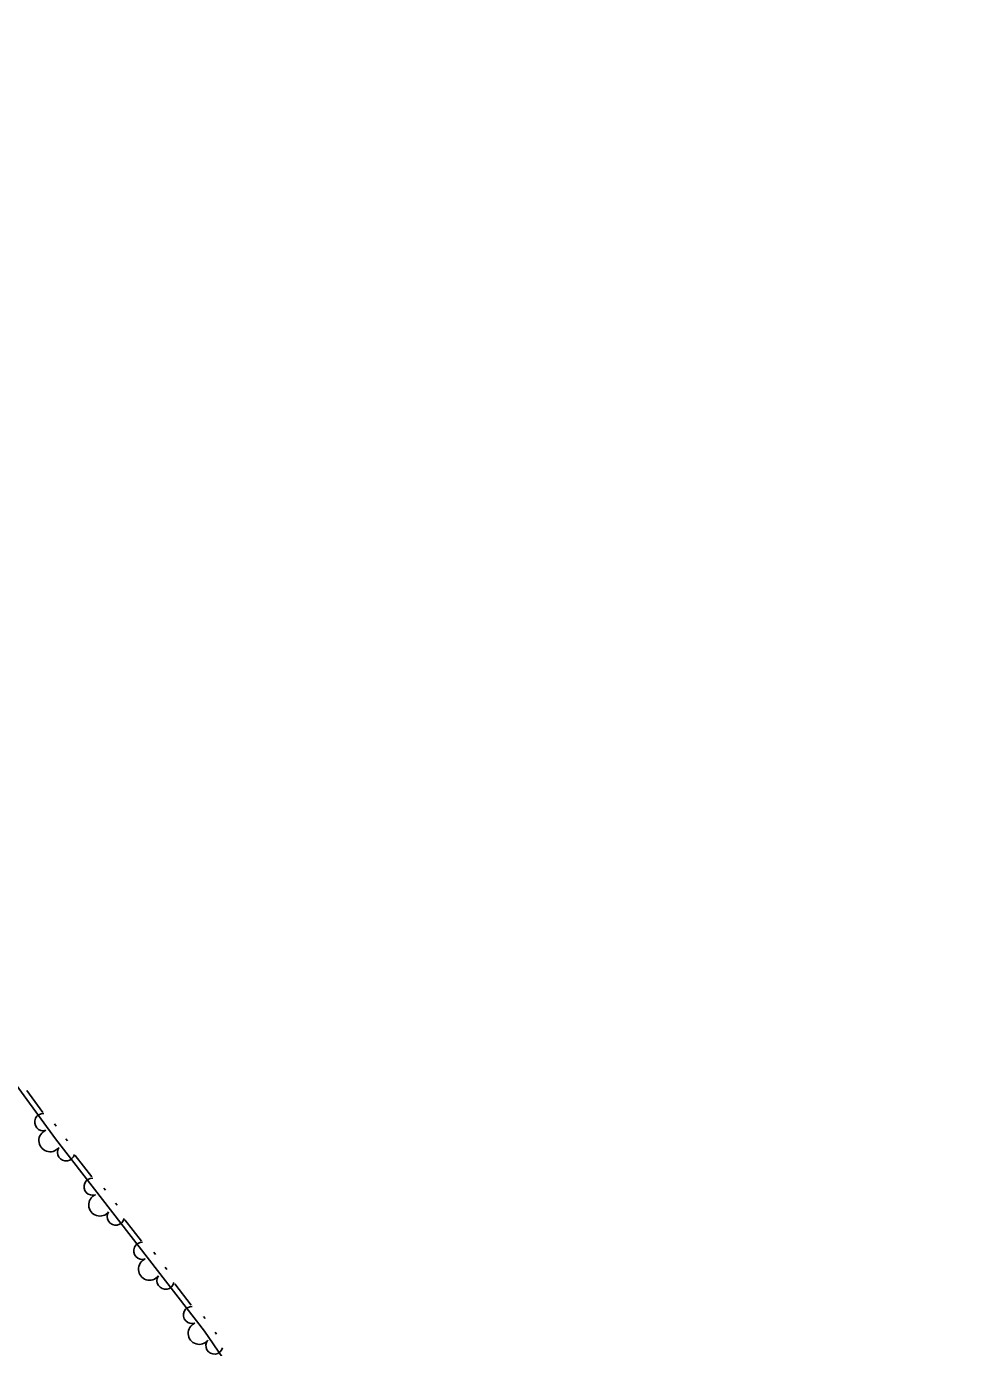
# Model space of a CAD drawing. Extents: x 2030130 to 2036320, y 723205 to 762423.
# Drawn here: x 2033621.5 to 2033764.7, y 760998.3 to 761198.4 of the extents above; entities that cross this region are included whole.
import ezdxf

# ---------------------------------------------------------------- set-up
doc = ezdxf.new("R2010")
doc.units = 0
doc.layers.add('Draft_Station Tics Major', color=7, linetype='Continuous')

msp = doc.modelspace()

# ---------------------------------------------------------------- linework, layer by layer
at = {"layer": 'Draft_Station Tics Major'}
for points in [[(2033570.04, 761220.18), (2033566.67, 761194.48), (2033561.28, 761172.86), (2033559.34, 761154.17), (2033556.29, 761134.78), (2033557.51, 761121.08), (2033563.54, 761108.52), (2033575.34, 761091.18), (2033589.63, 761077.05), (2033606.41, 761056.51), (2033625.87, 761029.89), (2033648.44, 761000.79), (2033669.48, 760969.97), (2033691.52, 760945.68), (2033713, 760919.04), (2033730.49, 760895.32), (2033753.09, 760857.73), (2033778.45, 760829.65)], [(2033621.52, 761037.23), (2033623.94, 761033.92)], [(2033625.72, 761032.17), (2033625.96, 761031.84)], [(2033627.42, 761029.9), (2033627.67, 761029.58)], [(2033628.85, 761027.38), (2033631.36, 761024.14)], [(2033633.2, 761022.45), (2033633.45, 761022.12)], [(2033634.96, 761020.18), (2033635.21, 761019.85)], [(2033636.39, 761017.66), (2033638.9, 761014.42)], [(2033640.74, 761012.72), (2033640.99, 761012.4)], [(2033642.5, 761010.45), (2033642.75, 761010.13)], [(2033643.93, 761007.94), (2033646.44, 761004.7)], [(2033648.28, 761003), (2033648.53, 761002.68)], [(2033650.03, 761000.64), (2033650.26, 761000.3)]]:
    msp.add_lwpolyline(points, dxfattribs=at)
for centre, radius, start, end in [((2033624, 761032.44), 1.3, 86.9296, 287.7262), ((2033625.03, 761029.64), 1.69, 112.1249, 320.1974), ((2033627.45, 761027.85), 1.3, 146.2317, 347.0283), ((2033631.47, 761022.66), 1.3, 88.5652, 289.3618), ((2033632.58, 761019.89), 1.69, 113.7605, 321.833), ((2033634.99, 761018.13), 1.3, 146.2317, 347.0283), ((2033639.01, 761012.94), 1.3, 88.5652, 289.3618), ((2033640.12, 761010.17), 1.69, 113.7605, 321.833), ((2033642.53, 761008.41), 1.3, 146.2317, 347.0283), ((2033646.55, 761003.22), 1.3, 88.5652, 289.3618), ((2033647.66, 761000.45), 1.69, 113.7605, 321.833), ((2033649.94, 760998.59), 1.3, 142.7577, 343.5543)]:
    msp.add_arc(centre, radius, start, end, dxfattribs=at)

doc.saveas('drawing.dxf')
